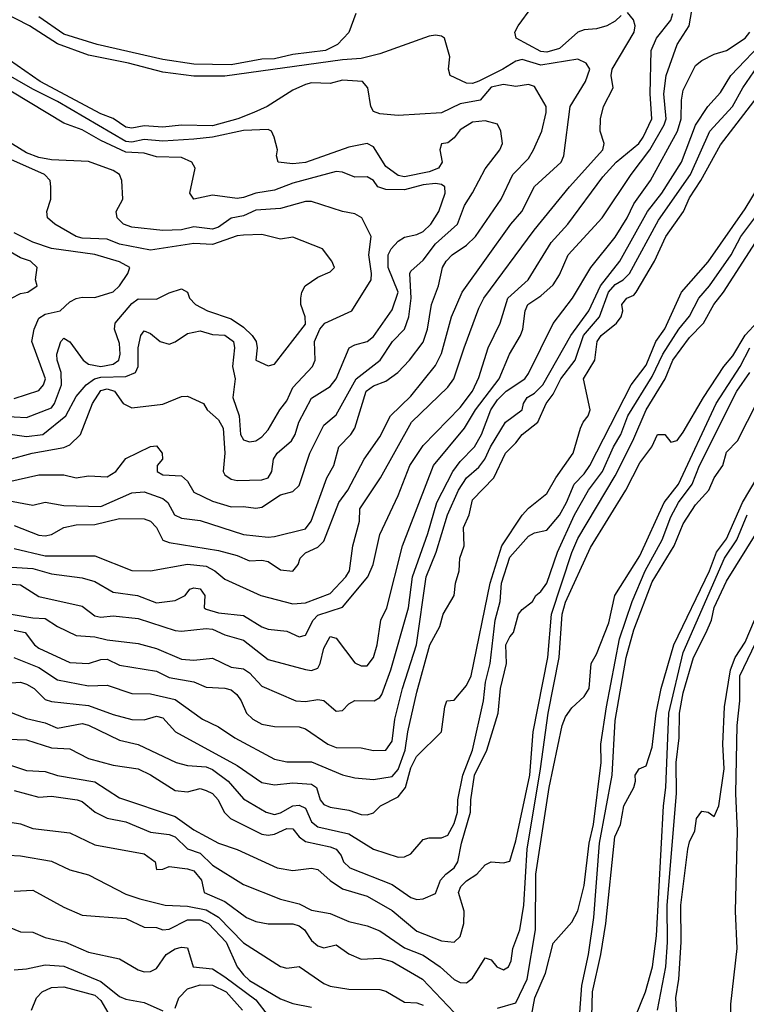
# Model space of a CAD drawing. Header units: metres. Extents: x -46681 to -43747, y -240911 to -237677.
# Tile 529 of 656: x -46287 to -46229, y -238957 to -238877. Entities that reach past the tile are written whole.
import ezdxf

# ---------------------------------------------------------------- set-up
doc = ezdxf.new("R2010")
doc.units = ezdxf.units.M
doc.layers.add('CONTOUR_INDEX', color=1, linetype='Continuous')
doc.layers.add('CONTOUR_INTER', color=3, linetype='Continuous')

msp = doc.modelspace()

# ---------------------------------------------------------------- linework, layer by layer
at = {"layer": 'CONTOUR_INDEX'}
for points, elevation in [([(-46289.095, -238921.165), (-46286.095, -238921.339), (-46284.595, -238921.78), (-46282.095, -238922.085), (-46281.095, -238922.381), (-46279.595, -238923.25), (-46277.642, -238923.52), (-46276.095, -238924.107), (-46274.595, -238923.935), (-46273.784, -238923.52), (-46273.407, -238923.02), (-46273.095, -238922.895), (-46272.595, -238922.978), (-46272.201, -238923.52), (-46272.264, -238924.52), (-46272.095, -238924.617), (-46271.095, -238924.915), (-46269.095, -238925.134), (-46267.595, -238926.064), (-46267.095, -238926.246), (-46265.595, -238926.408), (-46264.595, -238926.853), (-46264.095, -238926.724), (-46263.476, -238925.52), (-46263.095, -238925.109), (-46261.095, -238924.465), (-46259.048, -238922.02), (-46258.626, -238921.02), (-46258.095, -238918.595), (-46256.595, -238915.443), (-46255.663, -238913.02), (-46254.595, -238911.415), (-46251.595, -238908.337), (-46250.618, -238907.02), (-46250.095, -238905.923), (-46249.353, -238903.52), (-46248.369, -238901.52), (-46247.746, -238899.52), (-46246.101, -238898.02), (-46244.268, -238895.02), (-46242.91, -238893.52), (-46240.095, -238889.711), (-46239.015, -238888.52), (-46237.169, -238887.02), (-46236.835, -238886.52), (-46236.145, -238885.02), (-46236.267, -238883.02), (-46236.177, -238879.52), (-46235.756, -238878.52), (-46234.595, -238877.046), (-46234.441, -238876.52)], 90), ([(-46288.095, -238912.559), (-46286.152, -238912.02), (-46283.595, -238911.572), (-46283.095, -238911.347), (-46282.239, -238910.52), (-46281.266, -238908.02), (-46280.595, -238906.977), (-46280.095, -238906.837), (-46279.489, -238907.02), (-46278.801, -238908.02), (-46278.095, -238908.379), (-46275.595, -238908.066), (-46274.095, -238907.45), (-46273.595, -238907.435), (-46272.315, -238908.02), (-46272.009, -238908.52), (-46271.095, -238909.331), (-46270.731, -238910.02), (-46270.589, -238912.02), (-46270.738, -238913.52), (-46270.595, -238913.784), (-46270.095, -238914.124), (-46269.595, -238914.244), (-46267.595, -238914.178), (-46267.095, -238914.026), (-46266.803, -238913.52), (-46266.662, -238912.52), (-46266.373, -238912.02), (-46265.215, -238911.02), (-46264.928, -238910.52), (-46264.629, -238909.52), (-46263.595, -238907.582), (-46262.095, -238906.644), (-46261.595, -238906.021), (-46260.551, -238903.52), (-46260.095, -238903.278), (-46259.095, -238903.02), (-46258.595, -238902.608), (-46257.095, -238900.456), (-46256.597, -238899.02), (-46257.405, -238897.02), (-46257.419, -238896.02), (-46257.178, -238895.52), (-46256.595, -238894.904), (-46256.095, -238894.571), (-46255.095, -238894.379), (-46254.595, -238894.118), (-46253.962, -238893.52), (-46253.335, -238892.52), (-46252.808, -238891.02), (-46252.834, -238890.52), (-46253.095, -238890.329), (-46253.595, -238890.245), (-46254.595, -238890.362), (-46256.095, -238890.773), (-46257.595, -238890.74), (-46258.242, -238890.52), (-46258.583, -238890.02), (-46259.095, -238889.705), (-46260.095, -238889.728), (-46261.095, -238889.344), (-46261.595, -238889.288), (-46265.095, -238890.223), (-46266.595, -238890.796), (-46268.095, -238891.031), (-46269.095, -238891.387), (-46269.595, -238891.449), (-46271.595, -238891.184), (-46273.095, -238891.519), (-46273.426, -238891.02), (-46272.984, -238889.02), (-46273.25, -238888.52), (-46274.095, -238888.139), (-46276.095, -238888.106), (-46277.095, -238887.81), (-46278.595, -238887.719), (-46280.595, -238886.781), (-46282.095, -238885.919), (-46283.595, -238885.385), (-46289.187, -238882.02)], 85), ([(-46288.595, -238930.619), (-46287.095, -238930.515), (-46286.595, -238930.672), (-46285.973, -238931.02), (-46285.095, -238931.912), (-46284.595, -238932.079), (-46281.595, -238932.412), (-46279.595, -238933.144), (-46278.095, -238933.539), (-46277.095, -238933.561), (-46276.095, -238933.26), (-46275.595, -238933.39), (-46274.562, -238934.52), (-46269.595, -238937.243), (-46267.595, -238938.634), (-46266.595, -238938.801), (-46265.095, -238938.643), (-46263.595, -238938.748), (-46263.201, -238939.02), (-46262.898, -238940.02), (-46262.595, -238940.39), (-46262.095, -238940.617), (-46260.595, -238940.846), (-46259.595, -238941.217), (-46259.095, -238941.224), (-46258.595, -238941.077), (-46258.018, -238940.52), (-46256.595, -238939.784), (-46256.015, -238939.02), (-46255.595, -238937.436), (-46255.12, -238936.52), (-46253.099, -238934.52), (-46252.85, -238932.52), (-46252.669, -238932.02), (-46252.095, -238931.968), (-46251.095, -238930.801), (-46250.705, -238930.02), (-46249.178, -238922.52), (-46248.233, -238919.52), (-46246.595, -238917.039), (-46246.095, -238916.481), (-46244.595, -238915.276), (-46243.878, -238914.02), (-46242.48, -238912.02), (-46241.901, -238910.02), (-46241.683, -238909.52), (-46241.269, -238909.02), (-46241.104, -238908.52), (-46241.647, -238906.02), (-46240.735, -238904.52), (-46240.531, -238903.02), (-46240.227, -238902.52), (-46238.972, -238901.52), (-46238.597, -238901.02), (-46238.481, -238900.52), (-46238.551, -238900.02), (-46238.145, -238899.52), (-46237.595, -238899.274), (-46237.407, -238899.02), (-46235.919, -238896.52), (-46234.991, -238894.52), (-46233.571, -238892.52), (-46233.095, -238891.417), (-46232.185, -238890.02), (-46230.595, -238887.13), (-46226.28, -238881.52)], 95), ([(-46248.595, -238956.852), (-46247.095, -238956.411), (-46246.183, -238954.52), (-46245.533, -238950.52), (-46245.483, -238946.02), (-46244.417, -238939.02), (-46243.377, -238934.02), (-46243.095, -238933.329), (-46242.595, -238932.6), (-46241.595, -238931.686), (-46241.189, -238931.02), (-46241.028, -238929.02), (-46240.595, -238928.264), (-46239.595, -238925.731), (-46239.109, -238923.52), (-46237.095, -238920.307), (-46235.13, -238916.02), (-46233.991, -238914.52), (-46230.953, -238908.02), (-46228.993, -238905.02), (-46228.226, -238903.52)], 100), ([(-46235.682, -238957.02), (-46235.002, -238953.52), (-46234.866, -238951.52), (-46234.901, -238948.52), (-46234.147, -238939.52), (-46234.18, -238937.02), (-46233.937, -238935.02), (-46233.892, -238933.02), (-46233.595, -238931.394), (-46232.765, -238928.52), (-46231.743, -238926.52), (-46231.321, -238925.52), (-46231.095, -238924.48), (-46230.095, -238922.36), (-46227.716, -238918.52)], 105), ([(-46288.595, -238941.733), (-46287.095, -238941.974), (-46286.095, -238942.347), (-46283.095, -238942.682), (-46281.095, -238943.647), (-46277.095, -238944.397), (-46276.212, -238945.02), (-46276.095, -238945.653), (-46275.595, -238945.636), (-46275.095, -238945.421), (-46273.595, -238945.584), (-46273.095, -238945.763), (-46272.466, -238946.52), (-46272.274, -238947.52), (-46270.595, -238948.225), (-46268.847, -238949.52), (-46268.095, -238949.852), (-46267.095, -238950.048), (-46265.095, -238950.037), (-46264.595, -238950.207), (-46264.176, -238950.52), (-46263.595, -238951.394), (-46263.095, -238951.822), (-46262.595, -238951.981), (-46261.595, -238951.742), (-46260.595, -238952.457), (-46259.595, -238952.902), (-46258.095, -238952.812), (-46257.095, -238953.092), (-46254.641, -238954.52), (-46252.095, -238957.191)], 100), ([(-46286.201, -238957.02), (-46285.799, -238956.02), (-46285.328, -238955.52), (-46284.595, -238955.191), (-46283.595, -238955.132), (-46281.095, -238955.803), (-46280.595, -238956.231), (-46279.837, -238957.52)], 105)]:
    msp.add_lwpolyline(points, dxfattribs=dict(at, elevation=elevation))
at = {"layer": 'CONTOUR_INTER'}
for points, elevation in [([(-46288.095, -238922.568), (-46287.095, -238922.65), (-46285.595, -238923.597), (-46282.095, -238924.384), (-46281.095, -238925.177), (-46280.595, -238925.265), (-46279.595, -238925.175), (-46277.595, -238925.38), (-46274.595, -238926.352), (-46274.095, -238926.404), (-46272.095, -238926.184), (-46271.595, -238926.253), (-46270.595, -238926.706), (-46269.095, -238927.123), (-46267.095, -238928.689), (-46264.095, -238929.509), (-46263.595, -238929.581), (-46263.095, -238929.401), (-46262.888, -238929.02), (-46262.595, -238927.766), (-46262.095, -238926.842), (-46261.595, -238926.972), (-46260.095, -238928.954), (-46259.595, -238929.197), (-46259.095, -238929.192), (-46258.595, -238928.532), (-46258.287, -238927.52), (-46258.01, -238925.52), (-46257.513, -238924.52), (-46256.259, -238919.52), (-46253.756, -238913.02), (-46251.255, -238910.02), (-46250.363, -238908.52), (-46248.453, -238906.02), (-46247.622, -238904.02), (-46246.721, -238902.52), (-46246.54, -238902.02), (-46246.367, -238900.52), (-46246.136, -238900.02), (-46245.095, -238899.325), (-46244.095, -238898.425), (-46243.595, -238897.635), (-46242.88, -238896.02), (-46240.142, -238893.02), (-46237.801, -238889.52), (-46236.302, -238887.52), (-46235.147, -238885.52), (-46234.975, -238885.02), (-46235.168, -238883.02), (-46234.967, -238881.52), (-46234.1, -238879.02), (-46233.109, -238877.52), (-46232.677, -238875.02)], 91), ([(-46287.595, -238917.865), (-46285.595, -238918.656), (-46285.095, -238918.709), (-46284.595, -238918.585), (-46283.595, -238918.032), (-46282.595, -238917.822), (-46281.095, -238917.776), (-46279.095, -238917.316), (-46277.095, -238917.341), (-46276.595, -238917.52), (-46276.101, -238918.02), (-46275.595, -238919.047), (-46275.095, -238919.247), (-46271.095, -238919.892), (-46269.595, -238920.302), (-46268.595, -238920.729), (-46267.595, -238920.664), (-46267.095, -238920.765), (-46266.095, -238921.446), (-46265.095, -238921.544), (-46264.669, -238921.02), (-46264.509, -238920.52), (-46264.095, -238920.069), (-46263.095, -238919.613), (-46262.595, -238919.134), (-46261.394, -238916.02), (-46260.666, -238915.02), (-46259.348, -238912.52), (-46258.095, -238910.697), (-46257.211, -238909.02), (-46255.595, -238907.414), (-46253.595, -238904.941), (-46253.095, -238903.975), (-46252.295, -238901.02), (-46251.428, -238899.02), (-46247.515, -238893.52), (-46246.627, -238892.52), (-46245.595, -238890.486), (-46243.438, -238888.52), (-46243.245, -238888.02), (-46242.733, -238884.02), (-46241.483, -238882.02), (-46241.133, -238881.02), (-46241.419, -238880.52), (-46242.095, -238880.217), (-46245.095, -238880.682), (-46246.595, -238880.238), (-46247.095, -238880.356), (-46248.145, -238881.02), (-46250.095, -238881.978), (-46250.595, -238882.175), (-46251.095, -238882.153), (-46252.418, -238881.52), (-46252.548, -238881.02), (-46252.444, -238880.02), (-46252.853, -238878.52), (-46253.095, -238878.353), (-46253.595, -238878.279), (-46254.095, -238878.339), (-46258.095, -238879.767), (-46259.595, -238880.153), (-46261.095, -238880.26), (-46270.595, -238881.58), (-46273.095, -238881.58), (-46275.595, -238881.246), (-46278.379, -238880.52), (-46281.595, -238879.888), (-46284.095, -238878.966), (-46286.352, -238877.52), (-46289.595, -238875.882)], 88), ([(-46287.595, -238919.727), (-46285.095, -238920.33), (-46281.095, -238920.316), (-46278.095, -238921.497), (-46276.595, -238921.543), (-46273.595, -238920.996), (-46272.095, -238921.167), (-46271.395, -238921.52), (-46270.595, -238922.194), (-46267.687, -238923.52), (-46265.095, -238924.183), (-46264.095, -238924.117), (-46262.095, -238923.373), (-46260.836, -238922.02), (-46260.543, -238921.52), (-46260.258, -238919.52), (-46259.737, -238917.52), (-46259.697, -238916.52), (-46258.02, -238914.02), (-46255.518, -238909.52), (-46252.595, -238906.708), (-46252.099, -238906.02), (-46251.291, -238903.52), (-46250.095, -238900.324), (-46249.684, -238899.52), (-46245.638, -238894.02), (-46242.789, -238890.52), (-46240.085, -238887.52), (-46239.992, -238887.02), (-46240.293, -238886.02), (-46240.284, -238885.02), (-46240.028, -238884.02), (-46239.242, -238882.52), (-46239.402, -238881.52), (-46239.327, -238881.02), (-46237.556, -238878.02), (-46237.48, -238877.52), (-46237.617, -238877.02), (-46238.095, -238876.451)], 89), ([(-46260.014, -238876.52), (-46260.595, -238878.065), (-46261.502, -238879.02), (-46262.48, -238879.52), (-46265.095, -238879.836), (-46266.595, -238880.191), (-46267.595, -238880.214), (-46270.095, -238880.658), (-46273.095, -238880.615), (-46275.595, -238880.239), (-46280.899, -238879.02), (-46283.595, -238878.191), (-46285.595, -238876.786)], 89), ([(-46238.595, -238876.672), (-46239.095, -238877.135), (-46239.764, -238877.52), (-46240.595, -238877.756), (-46241.595, -238877.832), (-46242.095, -238878.023), (-46243.595, -238879.352), (-46244.595, -238879.643), (-46245.095, -238879.598), (-46247.086, -238878.52), (-46247.176, -238878.02), (-46246.932, -238877.52), (-46245.806, -238876.02)], 89), ([(-46289.595, -238924.721), (-46286.095, -238925.325), (-46285.095, -238925.383), (-46284.095, -238926.037), (-46282.595, -238926.763), (-46281.095, -238926.868), (-46280.095, -238927.108), (-46277.595, -238927.402), (-46276.095, -238927.815), (-46274.095, -238928.672), (-46273.095, -238928.756), (-46271.595, -238928.591), (-46270.095, -238929.301), (-46269.095, -238929.456), (-46268.595, -238929.767), (-46267.595, -238930.832), (-46264.86, -238932.02), (-46264.095, -238932.09), (-46263.095, -238931.909), (-46262.595, -238931.993), (-46261.595, -238932.874), (-46261.095, -238932.805), (-46260.595, -238932.277), (-46260.095, -238931.995), (-46258.546, -238932.02), (-46258.095, -238931.773), (-46257.926, -238931.52), (-46257.191, -238929.52), (-46255.762, -238924.52), (-46255.441, -238922.02), (-46254.221, -238918.52), (-46253.495, -238916.02), (-46252.186, -238913.52), (-46251.595, -238912.688), (-46250.452, -238911.52), (-46249.875, -238910.52), (-46249.135, -238908.52), (-46248.595, -238907.719), (-46247.89, -238907.02), (-46246.379, -238906.02), (-46246.095, -238905.605), (-46244.095, -238901.568), (-46242.536, -238899.52), (-46241.056, -238897.02), (-46239.095, -238894.585), (-46238.129, -238893.02), (-46237.595, -238891.887), (-46236.229, -238890.02), (-46234.065, -238886.02), (-46233.761, -238885.02), (-46233.75, -238883.52), (-46233.595, -238882.723), (-46232.595, -238880.711), (-46232.095, -238880.306), (-46231.095, -238879.805), (-46230.109, -238879.52), (-46228.59, -238878.52), (-46228.218, -238878.02)], 92), ([(-46287.595, -238926.31), (-46286.711, -238926.52), (-46285.949, -238927.52), (-46285.595, -238927.781), (-46283.095, -238928.922), (-46281.595, -238929.006), (-46280.595, -238928.683), (-46280.095, -238928.672), (-46279.095, -238929.148), (-46276.095, -238929.639), (-46275.095, -238930.148), (-46273.095, -238930.502), (-46272.095, -238930.935), (-46270.595, -238931), (-46270.095, -238931.154), (-46269.63, -238931.52), (-46269.281, -238932.02), (-46268.835, -238933.02), (-46268.329, -238933.52), (-46267.595, -238933.918), (-46266.595, -238934.092), (-46264.595, -238934.138), (-46264.095, -238934.287), (-46262.281, -238935.52), (-46261.595, -238935.808), (-46259.595, -238935.826), (-46258.595, -238936.037), (-46257.595, -238936.018), (-46257.095, -238935.281), (-46256.867, -238933.52), (-46256.265, -238931.02), (-46255.115, -238927.52), (-46254.346, -238922.02), (-46253.543, -238920.02), (-46252.62, -238917.02), (-46251.728, -238915.02), (-46251.095, -238914.014), (-46250.095, -238913.156), (-46249.607, -238912.52), (-46249.166, -238911.52), (-46247.938, -238909.52), (-46246.598, -238908.52), (-46246.497, -238908.02), (-46246.193, -238907.52), (-46245.595, -238907.179), (-46244.918, -238906.52), (-46242.673, -238902.52), (-46241.225, -238900.52), (-46240.285, -238898.52), (-46238.71, -238896.52), (-46236.487, -238892.52), (-46235.315, -238891.02), (-46233.74, -238888.52), (-46232.595, -238885.528), (-46231.613, -238884.02), (-46230.595, -238882.898), (-46229.767, -238881.52), (-46226.887, -238878.52)], 93), ([(-46290.595, -238915.402), (-46286.095, -238916.23), (-46285.095, -238915.983), (-46283.595, -238916.262), (-46280.595, -238916.329), (-46278.095, -238915.221), (-46277.095, -238915.158), (-46275.595, -238915.686), (-46275.182, -238916.02), (-46274.646, -238917.02), (-46274.095, -238917.282), (-46272.595, -238917.476), (-46269.095, -238918.588), (-46267.095, -238918.808), (-46266.595, -238918.749), (-46264.095, -238918.126), (-46263.628, -238917.52), (-46262.363, -238914.02), (-46261.789, -238913.02), (-46261.402, -238911.52), (-46260.42, -238910.52), (-46260.094, -238910.02), (-46259.197, -238907.02), (-46258.595, -238906.593), (-46257.595, -238906.213), (-46256.64, -238905.52), (-46255.698, -238904.52), (-46254.595, -238903.051), (-46254.241, -238902.02), (-46253.926, -238900.02), (-46253.345, -238898.52), (-46253.022, -238897.02), (-46252.74, -238896.52), (-46252.242, -238896.02), (-46251.095, -238895.219), (-46250.367, -238894.52), (-46248.279, -238891.52), (-46247.34, -238889.52), (-46246.095, -238888.238), (-46245.682, -238887.52), (-46245.014, -238886.02), (-46244.653, -238884.52), (-46244.658, -238884.02), (-46245.595, -238882.402), (-46246.095, -238882.259), (-46247.095, -238882.425), (-46248.095, -238882.256), (-46249.095, -238882.475), (-46249.975, -238883.52), (-46251.595, -238883.817), (-46253.095, -238884.542), (-46256.595, -238884.765), (-46258.095, -238884.613), (-46258.595, -238884.43), (-46258.805, -238884.02), (-46259.054, -238882.52), (-46259.486, -238882.02), (-46261.095, -238881.915), (-46262.095, -238882.175), (-46263.595, -238882.13), (-46264.095, -238882.267), (-46265.095, -238882.712), (-46267.188, -238884.02), (-46268.263, -238884.52), (-46269.555, -238885.02), (-46271.595, -238885.586), (-46274.095, -238885.53), (-46275.595, -238885.691), (-46277.095, -238885.579), (-46278.095, -238885.792), (-46278.595, -238885.693), (-46279.595, -238884.997), (-46280.595, -238884.616), (-46285.491, -238882.02), (-46288.595, -238879.849)], 87), ([(-46288.095, -238914.337), (-46285.595, -238913.777), (-46283.595, -238913.783), (-46282.595, -238914.009), (-46281.595, -238913.858), (-46280.095, -238913.949), (-46279.403, -238913.52), (-46278.595, -238912.454), (-46276.595, -238911.477), (-46276.095, -238911.444), (-46275.657, -238912.02), (-46275.628, -238912.52), (-46276.05, -238913.02), (-46276.059, -238913.52), (-46275.595, -238913.771), (-46274.095, -238913.849), (-46273.595, -238914.295), (-46273.095, -238915.179), (-46271.595, -238915.917), (-46270.095, -238916.358), (-46269.095, -238916.334), (-46268.095, -238916.475), (-46267.595, -238916.388), (-46266.095, -238915.404), (-46265.095, -238915.132), (-46264.595, -238914.643), (-46263.727, -238912.02), (-46262.595, -238909.761), (-46261.595, -238908.933), (-46260, -238906.02), (-46258.07, -238904.52), (-46257.063, -238903.02), (-46256.095, -238902.018), (-46255.737, -238901.02), (-46255.55, -238899.52), (-46255.675, -238897.52), (-46255.595, -238897.316), (-46254.595, -238896.448), (-46253.595, -238895.124), (-46251.825, -238893.52), (-46251.261, -238892.02), (-46250.595, -238891.009), (-46249.595, -238889.073), (-46248.394, -238887.52), (-46248.193, -238887.02), (-46248.316, -238886.02), (-46248.595, -238885.47), (-46249.595, -238885.184), (-46250.595, -238885.302), (-46251.595, -238885.914), (-46252.095, -238886.559), (-46252.595, -238886.956), (-46253.095, -238887.042), (-46253.23, -238887.52), (-46253.053, -238888.52), (-46253.345, -238889.02), (-46254.095, -238889.298), (-46256.095, -238889.715), (-46256.595, -238889.59), (-46257.595, -238888.882), (-46258.595, -238887.283), (-46259.095, -238887.026), (-46260.595, -238887.319), (-46264.095, -238888.544), (-46265.095, -238888.654), (-46266.289, -238888.52), (-46266.424, -238888.02), (-46266.343, -238887.52), (-46266.603, -238886.52), (-46266.822, -238886.02), (-46267.095, -238885.892), (-46269.095, -238885.975), (-46271.595, -238886.509), (-46273.095, -238886.674), (-46275.595, -238886.827), (-46277.095, -238886.696), (-46278.095, -238886.914), (-46278.595, -238886.851), (-46284.095, -238883.629), (-46286.095, -238882.638), (-46290.095, -238880.343)], 86), ([(-46287.613, -238928.52), (-46285.595, -238929.345), (-46284.095, -238930.328), (-46281.595, -238930.814), (-46280.095, -238930.764), (-46278.095, -238931.436), (-46276.595, -238931.476), (-46274.595, -238931.916), (-46272.391, -238933.52), (-46271.095, -238934.116), (-46269.789, -238935.02), (-46266.595, -238936.747), (-46265.595, -238936.952), (-46263.595, -238936.968), (-46261.095, -238937.997), (-46260.095, -238938.251), (-46258.595, -238938.377), (-46257.095, -238938.147), (-46256.595, -238937.574), (-46256.047, -238936.02), (-46255.837, -238934.52), (-46255.095, -238931.33), (-46254.057, -238927.52), (-46253.253, -238926.02), (-46252.968, -238925.02), (-46252.082, -238923.52), (-46251.968, -238922.52), (-46251.674, -238921.52), (-46251.618, -238920.52), (-46251.286, -238919.52), (-46251.333, -238918.02), (-46250.873, -238917.02), (-46250.595, -238915.798), (-46248.889, -238914.02), (-46247.944, -238912.02), (-46247.095, -238911.194), (-46246.605, -238910.52), (-46245.324, -238909.52), (-46244.651, -238908.02), (-46244.095, -238907.269), (-46243.471, -238906.02), (-46242.325, -238904.52), (-46241.634, -238902.52), (-46240.358, -238901.02), (-46239.63, -238899.02), (-46239.095, -238898.416), (-46238.441, -238898.02), (-46237.942, -238897.52), (-46235.595, -238893.216), (-46233.011, -238889.52), (-46231.443, -238886.02), (-46229.617, -238884.02), (-46228.779, -238882.52), (-46227.595, -238880.798)], 94), ([(-46288.095, -238910.479), (-46286.595, -238910.687), (-46285.285, -238910.52), (-46283.416, -238909.02), (-46282.595, -238907.463), (-46281.79, -238906.52), (-46281.116, -238906.02), (-46280.595, -238905.886), (-46278.595, -238905.833), (-46277.79, -238905.52), (-46277.6, -238905.02), (-46277.595, -238903.508), (-46277.371, -238902.52), (-46277.095, -238902.145), (-46276.595, -238902.361), (-46275.801, -238903.02), (-46275.095, -238903.225), (-46274.595, -238903.039), (-46273.595, -238902.376), (-46272.595, -238902.147), (-46271.595, -238902.437), (-46270.595, -238902.491), (-46269.889, -238903.02), (-46269.816, -238903.52), (-46269.982, -238905.02), (-46269.763, -238906.02), (-46269.957, -238907.52), (-46269.438, -238909.02), (-46269.32, -238910.52), (-46269.095, -238910.954), (-46268.595, -238911.12), (-46268.095, -238911.028), (-46267.595, -238910.696), (-46267.095, -238910.148), (-46266.16, -238908.52), (-46265.595, -238907.797), (-46265.095, -238906.732), (-46263.531, -238905.02), (-46263.309, -238904.52), (-46263.359, -238903.02), (-46262.93, -238902.02), (-46262.524, -238901.52), (-46260.351, -238900.52), (-46258.774, -238898.02), (-46258.745, -238897.52), (-46258.976, -238896.02), (-46258.796, -238894.52), (-46259.538, -238893.02), (-46260.095, -238892.708), (-46261.095, -238892.52), (-46263.595, -238891.703), (-46264.095, -238891.711), (-46266.095, -238892.26), (-46268.095, -238892.407), (-46269.095, -238892.864), (-46270.095, -238893.056), (-46271.095, -238893.767), (-46271.595, -238893.942), (-46273.095, -238893.762), (-46274.095, -238893.981), (-46275.595, -238894.037), (-46278.095, -238893.782), (-46278.768, -238893.52), (-46279.292, -238893.02), (-46279.357, -238892.52), (-46278.837, -238891.52), (-46278.915, -238890.02), (-46279.105, -238889.52), (-46279.595, -238889.208), (-46281.595, -238888.476), (-46284.595, -238888.334), (-46285.595, -238888.149), (-46286.595, -238887.784), (-46289.095, -238886.249)], 84), ([(-46288.595, -238909.052), (-46286.595, -238909.154), (-46284.595, -238908.376), (-46284.331, -238908.02), (-46283.779, -238906.52), (-46283.792, -238905.52), (-46284.134, -238904.52), (-46284.143, -238904.02), (-46283.831, -238903.02), (-46283.595, -238902.737), (-46283.095, -238903.041), (-46282.032, -238904.52), (-46281.595, -238904.829), (-46280.595, -238905.038), (-46279.595, -238904.838), (-46279.145, -238904.52), (-46279.032, -238904.02), (-46279.095, -238903.176), (-46279.509, -238902.02), (-46279.455, -238901.52), (-46278.095, -238899.938), (-46277.595, -238899.552), (-46276.095, -238899.589), (-46275.095, -238899.076), (-46274.095, -238898.744), (-46273.595, -238899.033), (-46273.445, -238899.52), (-46272.959, -238900.02), (-46271.989, -238900.52), (-46270.095, -238901.18), (-46269.095, -238901.843), (-46268.378, -238902.52), (-46268.073, -238903.02), (-46267.971, -238903.52), (-46268.095, -238904.524), (-46267.095, -238904.969), (-46266.595, -238904.851), (-46264.095, -238901.598), (-46264.109, -238901.02), (-46264.465, -238900.02), (-46264.471, -238899.52), (-46264.391, -238899.02), (-46264.116, -238898.52), (-46263.095, -238897.827), (-46262.095, -238897.39), (-46261.753, -238897.02), (-46261.963, -238896.52), (-46262.719, -238895.52), (-46265.095, -238894.586), (-46266.095, -238894.75), (-46267.595, -238894.381), (-46269.095, -238894.421), (-46269.595, -238894.472), (-46271.595, -238895.183), (-46273.095, -238895.095), (-46276.595, -238895.639), (-46279.095, -238895.157), (-46280.095, -238894.754), (-46282.095, -238894.656), (-46282.595, -238894.519), (-46284.314, -238893.52), (-46284.902, -238893.02), (-46284.964, -238892.52), (-46284.645, -238891.52), (-46284.623, -238890.52), (-46284.686, -238890.02), (-46285.153, -238889.52), (-46288.095, -238888.194)], 83), ([(-46288.095, -238932.866), (-46286.595, -238933.452), (-46285.095, -238933.795), (-46284.095, -238934.228), (-46282.095, -238933.866), (-46281.595, -238934.004), (-46279.095, -238935.205), (-46277.595, -238935.559), (-46274.513, -238937.02), (-46273.595, -238937.264), (-46272.095, -238937.354), (-46271.595, -238937.575), (-46270.331, -238938.52), (-46269.095, -238939.937), (-46267.259, -238941.02), (-46266.595, -238941.205), (-46266.095, -238941.082), (-46265.095, -238940.506), (-46264.595, -238940.444), (-46264.095, -238940.688), (-46263.595, -238941.803), (-46263.095, -238942.206), (-46260.595, -238942.776), (-46258.595, -238943.996), (-46256.595, -238944.647), (-46256.095, -238944.618), (-46255.595, -238944.389), (-46254.595, -238943.238), (-46254.095, -238943.104), (-46253.095, -238943.087), (-46252.595, -238942.869), (-46252.095, -238941.939), (-46251.824, -238941.02), (-46251.778, -238940.02), (-46251.395, -238938.02), (-46250.603, -238936.02), (-46249.715, -238932.02), (-46249.561, -238930.52), (-46249.188, -238929.02), (-46248.786, -238925.52), (-46248.372, -238924.02), (-46248.254, -238922.52), (-46247.595, -238920.414), (-46246.095, -238918.728), (-46245.595, -238918.457), (-46244.595, -238918.251), (-46243.595, -238917.024), (-46243.028, -238916.02), (-46242.412, -238914.52), (-46241.595, -238913.7), (-46241.142, -238913.02), (-46237.807, -238906.52), (-46236.595, -238904.908), (-46235.813, -238903.02), (-46235.095, -238901.987), (-46233.731, -238899.02), (-46231.595, -238896.577), (-46228.595, -238892.283), (-46227.526, -238890.52)], 96), ([(-46288.095, -238935.134), (-46286.595, -238935.174), (-46284.595, -238935.825), (-46283.095, -238935.914), (-46281.595, -238936.679), (-46279.595, -238937.229), (-46277.595, -238937.525), (-46276.595, -238938.001), (-46274.595, -238939.262), (-46273.595, -238939.367), (-46272.595, -238939.105), (-46272.095, -238939.258), (-46271.595, -238939.515), (-46271.142, -238940.02), (-46270.644, -238941.02), (-46270.147, -238941.52), (-46267.595, -238942.799), (-46267.095, -238942.889), (-46266.595, -238942.796), (-46265.595, -238942.339), (-46265.095, -238942.373), (-46264.586, -238943.02), (-46264.095, -238943.403), (-46262.095, -238943.812), (-46261.607, -238944.02), (-46261.197, -238944.52), (-46261.014, -238945.02), (-46260.513, -238945.52), (-46257.095, -238946.874), (-46255.595, -238947.922), (-46255.095, -238948.068), (-46254.595, -238948.015), (-46253.595, -238947.577), (-46253.186, -238946.52), (-46252.765, -238946.02), (-46252.083, -238945.52), (-46251.781, -238945.02), (-46251.493, -238943.52), (-46250.755, -238941.02), (-46250.75, -238940.02), (-46250.431, -238938.02), (-46249.455, -238936.02), (-46248.521, -238933.02), (-46248.342, -238931.02), (-46247.858, -238929.02), (-46247.907, -238927.52), (-46247.595, -238926.851), (-46247.296, -238926.52), (-46246.884, -238925.02), (-46246.595, -238924.652), (-46245.752, -238924.02), (-46245.487, -238923.52), (-46245.095, -238923.208), (-46244.595, -238922.535), (-46243.748, -238920.02), (-46242.366, -238917.02), (-46241.235, -238915.02), (-46240.109, -238913.52), (-46239.222, -238911.52), (-46238.624, -238910.52), (-46238.069, -238909.02), (-46236.095, -238905.833), (-46235.248, -238904.02), (-46233.942, -238902.02), (-46233.095, -238900.962), (-46232.344, -238899.52), (-46231.478, -238898.52), (-46229.717, -238896.02), (-46228.954, -238894.52), (-46227.809, -238893.02)], 97), ([(-46287.595, -238907.624), (-46285.595, -238906.973), (-46285.222, -238906.52), (-46285.078, -238906.02), (-46286.173, -238903.02), (-46285.992, -238902.02), (-46285.595, -238901.113), (-46285.095, -238900.802), (-46283.883, -238900.52), (-46283.095, -238899.796), (-46282.595, -238899.534), (-46282.095, -238899.419), (-46281.095, -238899.446), (-46279.595, -238899.002), (-46279.105, -238898.52), (-46278.429, -238897.52), (-46278.269, -238897.02), (-46279.095, -238896.587), (-46281.095, -238895.976), (-46284.595, -238895.487), (-46286.095, -238894.986), (-46287.595, -238894.228)], 82), ([(-46289.095, -238936.826), (-46286.595, -238937.654), (-46285.095, -238937.749), (-46284.095, -238938.06), (-46281.095, -238938.579), (-46279.095, -238939.869), (-46274.595, -238941.366), (-46273.095, -238942.455), (-46271.095, -238943.523), (-46269.595, -238944.041), (-46266.373, -238945.52), (-46265.095, -238945.728), (-46263.595, -238945.539), (-46263.095, -238945.653), (-46262.095, -238946.537), (-46261.095, -238947.203), (-46259.095, -238947.808), (-46257.095, -238948.962), (-46255.095, -238950.628), (-46253.095, -238951.408), (-46252.076, -238951.52), (-46251.595, -238951.068), (-46251.3, -238950.02), (-46251.282, -238949.02), (-46251.741, -238947.52), (-46251.546, -238947.02), (-46251.095, -238946.567), (-46250.243, -238946.02), (-46249.595, -238945.268), (-46249.095, -238945.025), (-46248.095, -238945.109), (-46247.595, -238944.969), (-46247.095, -238943.324), (-46245.983, -238938.02), (-46245.722, -238934.52), (-46244.515, -238928.52), (-46244.243, -238925.02), (-46242.595, -238920.05), (-46242.095, -238918.912), (-46239.095, -238913.869), (-46237.673, -238911.02), (-46236.595, -238908.52), (-46235.048, -238906.02), (-46234.437, -238904.52), (-46233.095, -238902.69), (-46231.973, -238901.52), (-46231.128, -238900.02), (-46230.339, -238899.02), (-46227.761, -238895.02)], 98), ([(-46287.811, -238899.52), (-46287.095, -238899.145), (-46286.488, -238899.02), (-46285.745, -238898.52), (-46285.875, -238898.02), (-46285.739, -238897.02), (-46286.265, -238896.52), (-46287.095, -238896.262), (-46288.095, -238895.648)], 81), ([(-46287.595, -238939.265), (-46285.595, -238939.822), (-46284.595, -238939.732), (-46282.521, -238940.02), (-46282.095, -238940.157), (-46281.054, -238941.02), (-46280.095, -238941.497), (-46278.595, -238941.797), (-46276.595, -238942.627), (-46275.095, -238942.814), (-46274.595, -238943), (-46273.595, -238943.976), (-46272.595, -238944.33), (-46271.595, -238945.297), (-46269.095, -238946.852), (-46266.095, -238948.046), (-46264.595, -238948.425), (-46263.595, -238948.934), (-46262.095, -238949.194), (-46260.595, -238949.862), (-46259.095, -238950.195), (-46258.095, -238950.601), (-46256.095, -238951.98), (-46254.595, -238952.576), (-46253.222, -238953.52), (-46252.095, -238954.545), (-46251.595, -238954.777), (-46251.095, -238954.807), (-46250.595, -238954.426), (-46249.595, -238952.788), (-46249.095, -238952.933), (-46248.632, -238953.52), (-46248.095, -238953.748), (-46247.712, -238953.52), (-46247.498, -238953.02), (-46247.35, -238952.02), (-46246.796, -238950.52), (-46246.474, -238948.52), (-46246.186, -238944.02), (-46245.107, -238937.52), (-46244.512, -238933.02), (-46243.615, -238928.52), (-46243.366, -238925.02), (-46243.095, -238924.051), (-46241.095, -238919.651), (-46238.225, -238915.02), (-46237.095, -238912.821), (-46236.131, -238911.52), (-46235.666, -238910.52), (-46235.095, -238910.531), (-46234.595, -238911.15), (-46234.095, -238911.006), (-46233.595, -238910.336), (-46231.953, -238907.52), (-46230.309, -238905.02), (-46229.595, -238904.171), (-46228.595, -238902.492), (-46227.595, -238901.409)], 99), ([(-46246.095, -238958.793), (-46245.581, -238956.02), (-46244.709, -238954.02), (-46244.095, -238951.602), (-46242.595, -238949.902), (-46242.095, -238949.002), (-46241.595, -238946.936), (-46241.185, -238943.52), (-46240.842, -238942.02), (-46240.234, -238937.02), (-46240.239, -238935.52), (-46239.799, -238932.52), (-46238.738, -238927.02), (-46237.723, -238924.02), (-46236.671, -238921.52), (-46235.292, -238919.02), (-46234.595, -238917.173), (-46233.97, -238916.02), (-46232.881, -238914.52), (-46232.282, -238913.02), (-46229.272, -238907.02), (-46228.225, -238905.52)], 101), ([(-46242.081, -238959.02), (-46241.771, -238955.02), (-46241.255, -238952.52), (-46240.818, -238949.52), (-46240.358, -238943.52), (-46239.328, -238938.02), (-46239.095, -238933.606), (-46238.215, -238928.52), (-46237.595, -238926.304), (-46236.095, -238922.421), (-46234.343, -238919.52), (-46233.595, -238917.735), (-46232.595, -238916.211), (-46231.545, -238915.02), (-46231.095, -238914.02), (-46230.408, -238913.02), (-46230.095, -238911.939), (-46229.224, -238911.02), (-46227.595, -238907.846)], 102), ([(-46240.964, -238957.52), (-46240.924, -238955.52), (-46240.253, -238952.52), (-46239.844, -238950.02), (-46239.123, -238943.02), (-46238.648, -238942.02), (-46238.393, -238940.52), (-46237.598, -238939.02), (-46237.446, -238938.52), (-46237.472, -238938.02), (-46237.163, -238937.52), (-46236.595, -238937.268), (-46236.095, -238935.763), (-46235.778, -238933.02), (-46235.381, -238931.02), (-46234.351, -238927.52), (-46231.486, -238921.52), (-46230.906, -238920.02), (-46230.095, -238918.953), (-46228.813, -238916.02), (-46227.631, -238914.02)], 103), ([(-46237.447, -238957.52), (-46236.642, -238955.52), (-46236.09, -238953.52), (-46235.745, -238951.02), (-46235.203, -238940.52), (-46235.006, -238939.02), (-46234.764, -238933.02), (-46233.595, -238928.123), (-46230.27, -238920.52), (-46229.261, -238919.02), (-46228.435, -238917.02)], 104), ([(-46229.755, -238957.52), (-46229.752, -238956.52), (-46229.241, -238952.02), (-46229.379, -238949.02), (-46229.212, -238942.52), (-46229.359, -238939.52), (-46229.243, -238934.02), (-46229.018, -238932.02), (-46229.03, -238930.02), (-46226.095, -238923.903)], 107), ([(-46233.976, -238960.02), (-46234.205, -238956.02), (-46233.956, -238954.52), (-46233.777, -238951.52), (-46233.782, -238948.52), (-46233.217, -238944.02), (-46233.095, -238943.405), (-46232.657, -238942.52), (-46232.519, -238941.52), (-46232.095, -238940.943), (-46231.595, -238941.033), (-46231.095, -238941.363), (-46230.718, -238940.52), (-46230.291, -238937.52), (-46230.393, -238935.52), (-46230.265, -238932.52), (-46229.787, -238929.52), (-46229.403, -238928.52), (-46228.595, -238927.283), (-46227.852, -238925.52)], 106), ([(-46290.095, -238944.38), (-46287.095, -238944.542), (-46284.595, -238944.982), (-46283.095, -238945.666), (-46281.595, -238946.092), (-46278.595, -238947.645), (-46277.457, -238948.02), (-46275.402, -238948.52), (-46273.595, -238948.606), (-46272.095, -238948.915), (-46271.095, -238949.497), (-46269.095, -238951.563), (-46266.095, -238953.492), (-46265.595, -238953.608), (-46264.595, -238953.477), (-46262.595, -238954.87), (-46262.095, -238955.063), (-46260.595, -238955.328), (-46258.095, -238955.33), (-46257.595, -238955.467), (-46256.095, -238956.372), (-46255.095, -238956.41), (-46254.595, -238956.602)], 101), ([(-46287.595, -238947.393), (-46286.095, -238947.318), (-46283.595, -238948.68), (-46282.095, -238949.348), (-46278.595, -238949.609), (-46277.095, -238950.296), (-46276.095, -238950.329), (-46275.595, -238950.512), (-46275.095, -238950.474), (-46273.595, -238949.721), (-46272.595, -238949.718), (-46271.905, -238950.02), (-46270.477, -238951.52), (-46269.608, -238953.52), (-46269.095, -238954.155), (-46268.595, -238954.604), (-46266.095, -238956.103), (-46265.095, -238956.481), (-46263.595, -238956.777)], 102), ([(-46288.595, -238950.071), (-46287.095, -238950.694), (-46286.095, -238950.703), (-46285.095, -238951.131), (-46283.441, -238951.52), (-46281.595, -238952.328), (-46279.095, -238952.855), (-46277.595, -238953.752), (-46277.095, -238953.92), (-46276.595, -238953.895), (-46276.095, -238953.652), (-46275.326, -238952.52), (-46274.595, -238952.071), (-46274.095, -238951.924), (-46273.595, -238951.979), (-46273.136, -238953.52), (-46271.595, -238953.663), (-46270.595, -238954.323), (-46268.095, -238956.181), (-46267.095, -238957.464)], 103), ([(-46287.595, -238953.748), (-46286.595, -238953.676), (-46285.095, -238953.348), (-46283.595, -238953.461), (-46280.595, -238954.703), (-46279.095, -238955.902), (-46278.595, -238956.113), (-46277.095, -238956.403), (-46275.595, -238957.057)], 104), ([(-46274.595, -238956.851), (-46274.295, -238956.02), (-46273.595, -238955.286), (-46272.595, -238954.975), (-46271.595, -238954.995), (-46270.486, -238955.52), (-46269.177, -238957.02)], 104)]:
    msp.add_lwpolyline(points, dxfattribs=dict(at, elevation=elevation))

doc.saveas('drawing.dxf')
